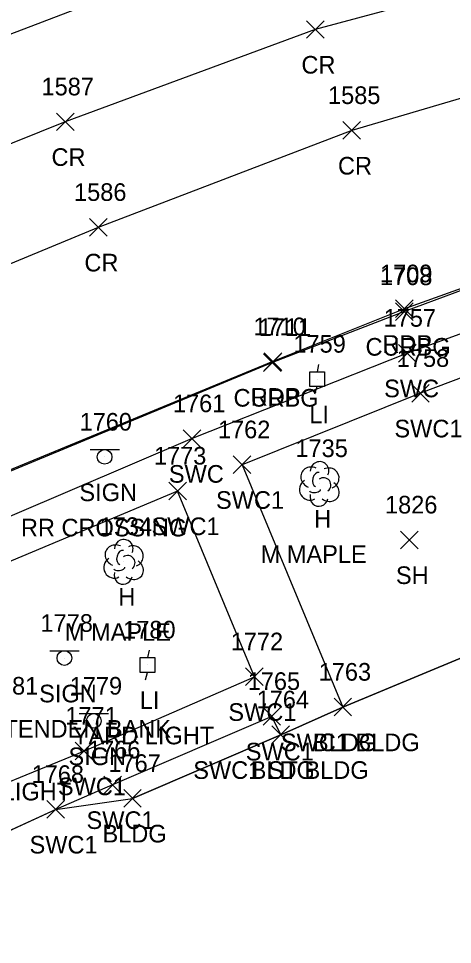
# Model space of a CAD drawing. Extents: x 1715662 to 1717487, y 887396 to 890004.
# Drawn here: x 1716150.4 to 1716199.7, y 888118.5 to 888223.5 of the extents above; entities that cross this region are included whole.
import ezdxf

# ---------------------------------------------------------------- set-up
doc = ezdxf.new("R2010")
doc.units = 0
for name, color, linetype in [('L_A', 7, 'Continuous'), ('L_C', 7, 'Continuous'), ('L_I', 7, 'Continuous'), ('L_TIC', 7, 'Continuous'), ('LBC', 7, 'Continuous'), ('LSOGP', 7, 'Continuous'), ('LTD', 7, 'Continuous'), ('P_A', 7, 'Continuous'), ('P_I', 7, 'Continuous'), ('P_TIC', 7, 'Continuous'), ('PET', 7, 'Continuous'), ('PRC', 7, 'Continuous'), ('R_A', 7, 'Continuous'), ('R_I', 7, 'Continuous'), ('R_TIC', 7, 'Continuous'), ('RC', 7, 'Continuous'), ('RSW', 7, 'Continuous'), ('S_A', 7, 'Continuous'), ('S_C', 7, 'Continuous'), ('S_I', 7, 'Continuous'), ('SSGN', 7, 'Continuous'), ('U_A', 7, 'Continuous'), ('U_C', 7, 'Continuous'), ('U_I', 7, 'Continuous'), ('ULP', 7, 'Continuous')]:
    doc.layers.add(name, color=color, linetype=linetype)

msp = doc.modelspace()

# ---------------------------------------------------------------- linework, layer by layer
at = {"layer": 'L_TIC'}
for points in [[(1716193.8, 888163.41), (1716195.8, 888165.41)], [(1716195.8, 888163.41), (1716193.8, 888165.41)], [(1716186.26, 888144.45), (1716188.26, 888146.45)], [(1716188.26, 888144.45), (1716186.26, 888146.45)], [(1716179.21, 888141.31), (1716181.21, 888143.31)], [(1716181.21, 888141.31), (1716179.21, 888143.31)], [(1716162.38, 888134.1), (1716164.38, 888136.1)], [(1716164.38, 888134.1), (1716162.38, 888136.1)]]:
    msp.add_lwpolyline(points, dxfattribs=at)
at = {"layer": 'LBC'}
msp.add_lwpolyline([(1716241.32, 888167.9), (1716187.26, 888145.45), (1716180.21, 888142.31), (1716163.38, 888135.1)], dxfattribs=at)
at = {"layer": 'LSOGP'}
msp.add_lwpolyline([(1716079.33, 888227.08), (1716083.38, 888221.28), (1716085.3, 888219.48), (1716087.75, 888207.54), (1716091.29, 888196.83), (1716096.66, 888186.57), (1716103, 888175.82), (1716102, 888152.33), (1716102.11, 888152.13), (1716103.11, 888147.79), (1716105.01, 888143.15), (1716112.28, 888139.05), (1716119.73, 888122.22), (1716121.43, 888118.53), (1716125.72, 888122.08), (1716143.77, 888128.96), (1716144.06, 888129), (1716149.36, 888131.43), (1716154.65, 888133.85), (1716163.38, 888135.09), (1716180.21, 888142.31), (1716187.26, 888145.45), (1716241.32, 888167.89)], dxfattribs=at)
at = {"layer": 'LTD'}
for p, q in [((1716184.57, 888170.81), (1716184.57, 888170.81)), ((1716184.57, 888170.81), (1716184.57, 888170.81)), ((1716162.34, 888161.97), (1716162.34, 888161.97)), ((1716162.34, 888161.97), (1716162.34, 888161.97))]:
    msp.add_line(p, q, dxfattribs=at)
for centre in [(1716184.62, 888172.24), (1716162.39, 888163.41)]:
    msp.add_arc(centre, 1.05, 335.5272, 180.9563, dxfattribs=at)
for centre, major_axis, ratio, start_param, end_param in [((1716183.78, 888171.48), (1.21, -0.51), 0.895232, 1.570796, 4.712389), ((1716184.36, 888171.27), (-0.208, -0.792), 0.645439, 3.141593, 6.283185), ((1716185.61, 888171.39), (-1.14, -0.48), 0.949671, 1.570796, 4.712389), ((1716183.49, 888170.1), (0.58, -1.04), 0.959034, 3.141593, 6.283185), ((1716185.07, 888170.64), (-0.5, 0.667), 0.989748, 3.141593, 6.283185), ((1716184.11, 888170.06), (-0.625, -0.083), 0.423636, 0, 3.141593), ((1716185.57, 888169.98), (-1.09, 0.79), 0.841452, 1.570796, 4.712389), ((1716184.57, 888169.31), (0.26, 1.06), 0.942809, 1.570796, 4.712389), ((1716161.55, 888162.64), (1.21, -0.51), 0.895232, 1.570796, 4.712389), ((1716163.38, 888162.56), (-1.14, -0.48), 0.949671, 1.570796, 4.712389), ((1716162.13, 888162.43), (-0.208, -0.792), 0.645439, 3.141593, 6.283185), ((1716162.84, 888161.81), (-0.5, 0.667), 0.989748, 3.141593, 6.283185), ((1716161.26, 888161.26), (0.58, -1.04), 0.959034, 3.141593, 6.283185), ((1716163.34, 888161.14), (-1.09, 0.79), 0.841452, 1.570796, 4.712389), ((1716162.34, 888160.47), (0.26, 1.06), 0.942809, 1.570796, 4.712389), ((1716161.88, 888161.22), (-0.625, -0.083), 0.423636, 0, 3.141593)]:
    msp.add_ellipse(centre, major_axis=major_axis, ratio=ratio, start_param=start_param, end_param=end_param, dxfattribs=at)
at = {"layer": 'P_TIC'}
for points in [[(1716183.13, 888221.3), (1716185.13, 888223.3)], [(1716185.13, 888221.3), (1716183.13, 888223.3)], [(1716154.75, 888210.83), (1716156.75, 888212.83)], [(1716156.75, 888210.83), (1716154.75, 888212.83)], [(1716187.27, 888209.85), (1716189.27, 888211.85)], [(1716189.27, 888209.85), (1716187.27, 888211.85)], [(1716158.49, 888198.86), (1716160.49, 888200.86)], [(1716160.49, 888198.86), (1716158.49, 888200.86)], [(1716193.26, 888189.63), (1716195.26, 888191.63)], [(1716195.26, 888189.63), (1716193.26, 888191.63)], [(1716178.32, 888183.63), (1716180.32, 888185.63)], [(1716180.32, 888183.63), (1716178.32, 888185.63)]]:
    msp.add_lwpolyline(points, dxfattribs=at)
at = {"layer": 'PET'}
msp.add_lwpolyline([(1716420.85, 888214.16), (1716393.96, 888213.91), (1716351.52, 888213.45), (1716316.63, 888213.12), (1716287.31, 888213.67), (1716263.82, 888214.85), (1716262.16, 888214.92), (1716260.17, 888214.76), (1716250.4, 888213.03), (1716244.38, 888211.92), (1716239.31, 888205.59), (1716232.02, 888203.34), (1716223.89, 888200.87), (1716211.25, 888196.69), (1716194.26, 888190.63), (1716179.32, 888184.63), (1716135.65, 888166.65), (1716133.73, 888165.8), (1716132.45, 888164.77), (1716131.74, 888163.68), (1716109.75, 888154.13), (1716108.2, 888154.22), (1716106.26, 888154.03), (1716102, 888152.34)], dxfattribs=at)
at = {"layer": 'PRC'}
for points in [[(1716612.85, 888359.68), (1716612.17, 888345.49), (1716610.23, 888325.05), (1716599.91, 888295.77), (1716584.78, 888274.26), (1716560.31, 888253.42), (1716535.28, 888241.32), (1716471.98, 888238.42), (1716446.91, 888240.45), (1716423.44, 888242.23), (1716395.99, 888243.46), (1716360.07, 888243.38), (1716329.01, 888242.88), (1716285.79, 888240.52), (1716253.17, 888237.3), (1716220.47, 888232.04), (1716184.13, 888222.3), (1716155.75, 888211.83), (1716125.79, 888199.82), (1716096.66, 888186.57)], [(1716091.29, 888196.83), (1716134.45, 888216.07), (1716167.36, 888228.61), (1716199.99, 888239.52), (1716233.06, 888246.14), (1716254.66, 888248.77)], [(1716552.72, 888226.16), (1716521.3, 888223.53), (1716490.76, 888225.55), (1716471.3, 888227.05), (1716451.95, 888228.65), (1716428.34, 888230.29), (1716394.24, 888231.4), (1716360.6, 888231.76), (1716326.71, 888231.11), (1716290.95, 888229.37), (1716251.51, 888225.94), (1716222.8, 888221), (1716188.27, 888210.85), (1716159.49, 888199.86), (1716131.41, 888188.25), (1716103, 888175.83)]]:
    msp.add_lwpolyline(points, dxfattribs=at)
at = {"layer": 'R_TIC'}
for points in [[(1716193.26, 888189.31), (1716195.26, 888191.31)], [(1716195.26, 888189.31), (1716193.26, 888191.31)], [(1716193.59, 888184.59), (1716195.59, 888186.59)], [(1716195.59, 888184.59), (1716193.59, 888186.59)], [(1716178.27, 888183.53), (1716180.27, 888185.53)], [(1716180.27, 888183.53), (1716178.27, 888185.53)], [(1716195.08, 888180.04), (1716197.08, 888182.04)], [(1716197.08, 888180.04), (1716195.08, 888182.04)], [(1716169.15, 888174.9), (1716171.15, 888176.9)], [(1716171.15, 888174.9), (1716169.15, 888176.9)], [(1716174.82, 888171.94), (1716176.82, 888173.94)], [(1716176.82, 888171.94), (1716174.82, 888173.94)], [(1716167.5, 888168.96), (1716169.5, 888170.96)], [(1716169.5, 888168.96), (1716167.5, 888170.96)], [(1716176.22, 888147.89), (1716178.22, 888149.89)], [(1716178.22, 888147.89), (1716176.22, 888149.89)], [(1716186.26, 888144.45), (1716188.26, 888146.45)], [(1716188.26, 888144.45), (1716186.26, 888146.45)], [(1716178.2, 888143.4), (1716180.2, 888145.4)], [(1716180.2, 888143.4), (1716178.2, 888145.4)], [(1716179.21, 888141.31), (1716181.21, 888143.31)], [(1716181.21, 888141.31), (1716179.21, 888143.31)], [(1716156.87, 888139.46), (1716158.87, 888141.46)], [(1716158.87, 888139.46), (1716156.87, 888141.46)], [(1716160.12, 888135.63), (1716162.12, 888137.63)], [(1716162.12, 888135.63), (1716160.12, 888137.63)], [(1716153.66, 888132.85), (1716155.66, 888134.85)], [(1716155.66, 888132.85), (1716153.66, 888134.85)]]:
    msp.add_lwpolyline(points, dxfattribs=at)
at = {"layer": 'RC'}
msp.add_lwpolyline([(1716270.48, 888208.35), (1716268.58, 888212.54), (1716266.7, 888213.85), (1716265.28, 888214.37), (1716263.76, 888214.72), (1716262.23, 888214.81), (1716260.17, 888214.73), (1716250.37, 888212.93), (1716244.46, 888211.7), (1716239.49, 888205.39), (1716232.06, 888203.15), (1716223.73, 888200.81), (1716211.39, 888196.66), (1716194.26, 888190.31), (1716179.27, 888184.53), (1716135.62, 888166.46), (1716133.74, 888165.72), (1716132.49, 888164.67), (1716131.86, 888163.65), (1716131.26, 888162.31), (1716130.84, 888160.61)], dxfattribs=at)
at = {"layer": 'RSW'}
for points in [[(1716272.63, 888203.64), (1716270.58, 888208.15), (1716251.67, 888203.86), (1716233.99, 888199.29), (1716213.14, 888192.31), (1716194.59, 888185.59), (1716170.15, 888175.9), (1716142.85, 888164.26), (1716131.69, 888159.69), (1716133.52, 888155.16)], [(1716242, 888169.11), (1716238.04, 888177.93), (1716231.46, 888193.44), (1716214.82, 888188.14), (1716196.08, 888181.04), (1716175.82, 888172.94), (1716187.26, 888145.45)], [(1716180.21, 888142.31), (1716179.2, 888144.4), (1716161.12, 888136.63), (1716154.66, 888133.85), (1716144.06, 888129), (1716141.96, 888133.96), (1716157.87, 888140.46), (1716177.22, 888148.89), (1716168.5, 888169.96), (1716144.66, 888159.95), (1716133.52, 888155.16)]]:
    msp.add_lwpolyline(points, dxfattribs=at)
at = {"layer": 'SSGN'}
for p, q in [((1716158.57, 888174.66), (1716161.9, 888174.66)), ((1716160.21, 888173.83), (1716160.21, 888173.83)), ((1716154, 888151.84), (1716157.33, 888151.84)), ((1716155.64, 888151.01), (1716155.64, 888151.01)), ((1716157.33, 888144.72), (1716160.66, 888144.72)), ((1716158.98, 888143.89), (1716158.98, 888143.89))]:
    msp.add_line(p, q, dxfattribs=at)
for centre in [(1716160.21, 888173.83), (1716155.64, 888151.01), (1716158.98, 888143.89)]:
    msp.add_circle(centre, 0.833, dxfattribs=at)
at = {"layer": 'ULP'}
for p, q in [((1716184.51, 888184.31), (1716184.35, 888183.48)), ((1716183.51, 888181.81), (1716183.51, 888183.48)), ((1716183.51, 888183.48), (1716185.18, 888183.48)), ((1716184.35, 888182.65), (1716184.35, 888182.65)), ((1716185.18, 888183.48), (1716185.18, 888181.81)), ((1716185.18, 888181.81), (1716183.51, 888181.81)), ((1716184.1, 888180.98), (1716184.35, 888181.81)), ((1716164.26, 888149.39), (1716164.26, 888151.06)), ((1716164.26, 888151.06), (1716165.93, 888151.06)), ((1716165.26, 888151.89), (1716165.1, 888151.06)), ((1716165.93, 888151.06), (1716165.93, 888149.39)), ((1716165.1, 888150.23), (1716165.1, 888150.23)), ((1716165.93, 888149.39), (1716164.26, 888149.39)), ((1716164.85, 888148.56), (1716165.1, 888149.39))]:
    msp.add_line(p, q, dxfattribs=at)

# ---------------------------------------------------------------- texts
at = {"layer": 'L_A'}
for s, p in [('H', (1716184.01, 888165.81)), ('SH', (1716193.29, 888159.41)), ('H', (1716161.77, 888156.97)), ('BLDG', (1716183.86, 888140.45)), ('BLDG', (1716176.8, 888137.31)), ('BLDG', (1716159.97, 888130.1))]:
    msp.add_text(s, height=2, dxfattribs=at).set_placement(p)
at = {"layer": 'L_C'}
for p in [(1716177.93, 888161.81), (1716155.7, 888152.97)]:
    msp.add_text('M MAPLE', height=2, dxfattribs=at).set_placement(p)
at = {"layer": 'L_I'}
for s, p in [('1735', (1716181.88, 888173.81)), ('1826', (1716192.05, 888167.41)), ('1734', (1716159.65, 888164.97)), ('1763', (1716184.52, 888148.45)), ('1764', (1716177.47, 888145.31)), ('1767', (1716160.64, 888138.1))]:
    msp.add_text(s, height=2, dxfattribs=at).set_placement(p)
at = {"layer": 'P_A'}
for s, p in [('CR', (1716182.56, 888217.3)), ('CR', (1716154.18, 888206.83)), ('CR', (1716186.71, 888205.85)), ('CR', (1716157.92, 888194.86)), ('RDP', (1716191.75, 888185.63)), ('RDP', (1716176.81, 888179.63))]:
    msp.add_text(s, height=2, dxfattribs=at).set_placement(p)
at = {"layer": 'P_I'}
for s, p in [('1587', (1716153.05, 888214.83)), ('1585', (1716185.58, 888213.85)), ('1586', (1716156.74, 888202.86)), ('1709', (1716191.48, 888193.63)), ('1710', (1716177.11, 888187.63))]:
    msp.add_text(s, height=2, dxfattribs=at).set_placement(p)
at = {"layer": 'R_A'}
for s, p in [('CURBG', (1716189.84, 888185.31)), ('SWC', (1716191.95, 888180.59)), ('CURBG', (1716174.85, 888179.53)), ('SWC1', (1716193.12, 888176.04)), ('SWC', (1716167.51, 888170.9)), ('SWC1', (1716172.86, 888167.94)), ('SWC1', (1716165.54, 888164.96)), ('SWC1', (1716174.26, 888143.89)), ('SWC1 BLDG', (1716180.23, 888140.45)), ('SWC1', (1716176.24, 888139.4)), ('SWC1 ST BLDG', (1716170.28, 888137.31)), ('SWC1', (1716154.91, 888135.46)), ('SWC1', (1716158.16, 888131.63)), ('SWC1', (1716151.69, 888128.85))]:
    msp.add_text(s, height=2, dxfattribs=at).set_placement(p)
at = {"layer": 'R_I'}
for s, p in [('1708', (1716191.48, 888193.31)), ('1757', (1716191.89, 888188.59)), ('1711', (1716177.71, 888187.53)), ('1758', (1716193.39, 888184.04)), ('1761', (1716167.97, 888178.9)), ('1762', (1716173.08, 888175.94)), ('1773', (1716165.81, 888172.96)), ('1772', (1716174.53, 888151.89)), ('1763', (1716184.52, 888148.45)), ('1765', (1716176.46, 888147.4)), ('1764', (1716177.47, 888145.31)), ('1771', (1716155.75, 888143.46)), ('1766', (1716158.32, 888139.63)), ('1768', (1716151.92, 888136.85))]:
    msp.add_text(s, height=2, dxfattribs=at).set_placement(p)
at = {"layer": 'S_A'}
for p in [(1716157.35, 888168.81), (1716152.78, 888145.99), (1716156.11, 888138.87)]:
    msp.add_text('SIGN', height=2, dxfattribs=at).set_placement(p)
at = {"layer": 'S_C'}
for s, p in [('RR CROSSING', (1716150.71, 888164.81)), ('CHITTENDEN BANK', (1716142.49, 888141.99))]:
    msp.add_text(s, height=2, dxfattribs=at).set_placement(p)
at = {"layer": 'S_I'}
for s, p in [('1760', (1716157.37, 888176.81)), ('1778', (1716152.93, 888153.99)), ('1779', (1716156.25, 888146.87))]:
    msp.add_text(s, height=2, dxfattribs=at).set_placement(p)
at = {"layer": 'U_A'}
for p in [(1716183.45, 888177.65), (1716164.2, 888145.23)]:
    msp.add_text('LI', height=2, dxfattribs=at).set_placement(p)
at = {"layer": 'U_C'}
for p in [(1716156.6, 888141.23), (1716140.36, 888134.87)]:
    msp.add_text('YARD LIGHT', height=2, dxfattribs=at).set_placement(p)
at = {"layer": 'U_I'}
for s, p in [('1759', (1716181.65, 888185.65)), ('1780', (1716162.32, 888153.23)), ('1781', (1716146.73, 888146.87))]:
    msp.add_text(s, height=2, dxfattribs=at).set_placement(p)

doc.saveas('drawing.dxf')
